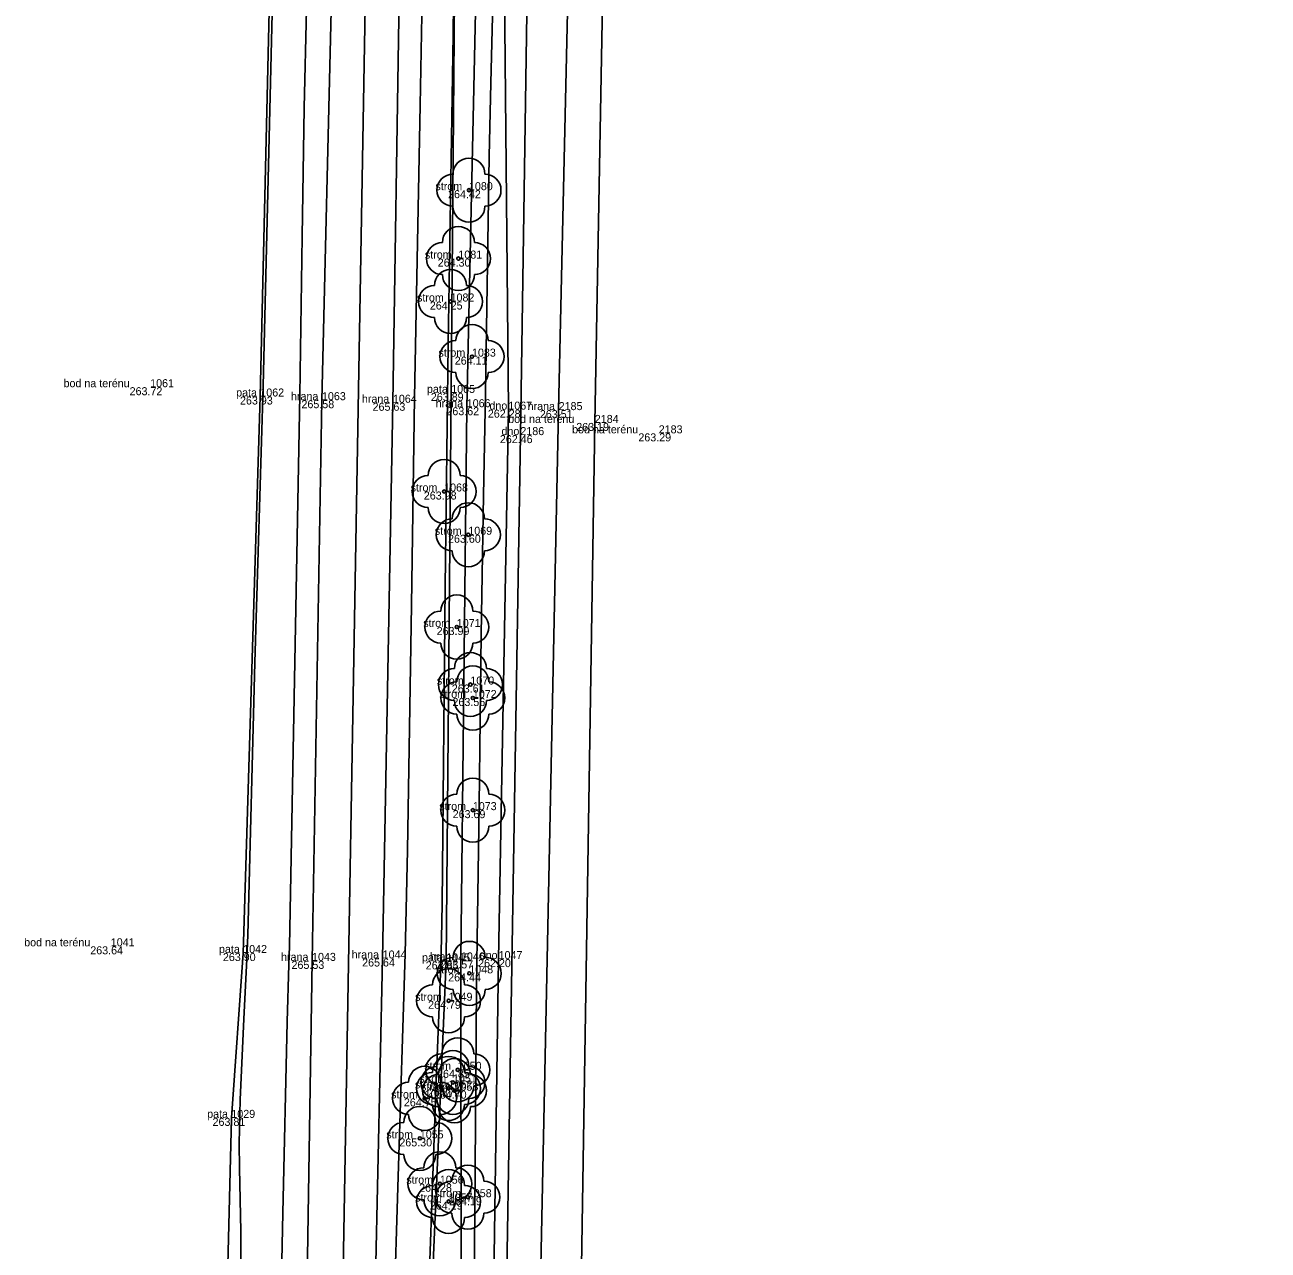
# Model space of a CAD drawing. Extents: x -567962 to -566460, y -1093720 to -1089838.
# Drawn here: x -567318 to -567240.4, y -1091542.8 to -1091466.4 of the extents above; entities that cross this region are included whole.
import ezdxf

# ---------------------------------------------------------------- set-up
doc = ezdxf.new("R2010")
doc.units = 0
for name, color, linetype in [('0_osa hráze', 7, 'Continuous'), ('bod_znacka', 7, 'Continuous'), ('cislo_bodu', 7, 'Continuous'), ('Doměření - kraj pole', 7, 'Continuous'), ('hlavni_vrst', 7, 'Continuous'), ('hrana_L', 7, 'Continuous'), ('hrana_P', 7, 'Continuous'), ('kod_bodu', 7, 'Continuous'), ('norm_vrst', 7, 'Continuous'), ('stromy', 7, 'Continuous'), ('vyska_bodu', 7, 'Continuous')]:
    doc.layers.add(name, color=color, linetype=linetype)

msp = doc.modelspace()

# ---------------------------------------------------------------- linework, layer by layer
at = {"layer": '0_osa hráze'}
msp.add_lwpolyline([(-567293.791, -1091400.761), (-567295.513, -1091425.871), (-567296.633, -1091456.85), (-567298.729, -1091577.559)], dxfattribs=at)
at = {"layer": 'bod_znacka'}
for p, q in [((-567290.29, -1091476.68), (-567290.29, -1091476.68)), ((-567290.95, -1091480.95), (-567290.95, -1091480.95)), ((-567291.44, -1091483.63), (-567291.44, -1091483.63)), ((-567290.1, -1091487.07), (-567290.1, -1091487.07)), ((-567310.2, -1091488.98), (-567310.2, -1091488.98)), ((-567291.4, -1091489.34), (-567291.4, -1091489.34)), ((-567303.32, -1091489.56), (-567303.32, -1091489.56)), ((-567299.47, -1091489.79), (-567299.47, -1091489.79)), ((-567295.04, -1091489.95), (-567295.04, -1091489.95)), ((-567290.43, -1091490.23), (-567290.43, -1091490.23)), ((-567287.83, -1091490.38), (-567287.83, -1091490.38)), ((-567284.69, -1091490.41), (-567284.69, -1091490.41)), ((-567282.43, -1091491.21), (-567282.43, -1091491.21)), ((-567278.44, -1091491.86), (-567278.44, -1091491.86)), ((-567287.08, -1091491.97), (-567287.08, -1091491.97)), ((-567291.84, -1091495.49), (-567291.84, -1091495.49)), ((-567290.33, -1091498.19), (-567290.33, -1091498.19)), ((-567291.05, -1091503.95), (-567291.05, -1091503.95)), ((-567290.2, -1091507.54), (-567290.2, -1091507.54)), ((-567290.05, -1091508.38), (-567290.05, -1091508.38)), ((-567290.05, -1091515.38), (-567290.05, -1091515.38)), ((-567312.66, -1091523.88), (-567312.66, -1091523.88)), ((-567304.39, -1091524.3), (-567304.39, -1091524.3)), ((-567300.09, -1091524.79), (-567300.09, -1091524.79)), ((-567295.68, -1091524.64), (-567295.68, -1091524.64)), ((-567291.71, -1091524.82), (-567291.71, -1091524.82)), ((-567290.79, -1091524.76), (-567290.79, -1091524.76)), ((-567288.44, -1091524.68), (-567288.44, -1091524.68)), ((-567290.27, -1091525.57), (-567290.27, -1091525.57)), ((-567291.56, -1091527.28), (-567291.56, -1091527.28)), ((-567290.99, -1091531.59), (-567290.99, -1091531.59)), ((-567291.57, -1091532.75), (-567291.57, -1091532.75)), ((-567291.29, -1091532.38), (-567291.29, -1091532.38)), ((-567291.19, -1091532.89), (-567291.19, -1091532.89)), ((-567293.06, -1091533.37), (-567293.06, -1091533.37)), ((-567305.13, -1091534.59), (-567305.13, -1091534.59)), ((-567293.36, -1091535.87), (-567293.36, -1091535.87)), ((-567292.11, -1091538.7), (-567292.11, -1091538.7)), ((-567291.56, -1091539.81), (-567291.56, -1091539.81)), ((-567290.36, -1091539.54), (-567290.36, -1091539.54))]:
    msp.add_line(p, q, dxfattribs=at)
at = {"layer": 'Doměření - kraj pole'}
msp.add_lwpolyline([(-567257.475, -1091769.846), (-567265.06, -1091716.84), (-567271.4, -1091685.39), (-567277.57, -1091653.16), (-567282.77, -1091606.25), (-567283.94, -1091587.31), (-567282.43, -1091491.21), (-567281.67, -1091450.14), (-567280.3, -1091423.49), (-567276.56, -1091383.56), (-567271.12, -1091342.8), (-567265.61, -1091306.08), (-567257.61, -1091256.68), (-567252.66, -1091230.206)], dxfattribs=at)
at = {"layer": 'hlavni_vrst'}
for points in [[(-567296.481, -1091388.25), (-567297.798, -1091406.423), (-567298.121, -1091411.103), (-567298.556, -1091418.025), (-567298.971, -1091425.053), (-567299.675, -1091440.232), (-567299.829, -1091444.078), (-567300.223, -1091456.344), (-567300.444, -1091465.376), (-567300.573, -1091471.532), (-567300.704, -1091479.58), (-567300.853, -1091489.478), (-567301.505, -1091523.875), (-567301.532, -1091525.016), (-567301.636, -1091528.603), (-567301.918, -1091540.528), (-567301.975, -1091543.52)], [(-567294.983, -1091547.063), (-567294.717, -1091538.244), (-567294.268, -1091524.344), (-567294.137, -1091517.885), (-567293.881, -1091502.591), (-567293.699, -1091489.612), (-567293.34, -1091471.381), (-567293.089, -1091457.865), (-567292.854, -1091449.816), (-567292.596, -1091440.319), (-567292.503, -1091437.4), (-567292.326, -1091433.181), (-567292.126, -1091429.087), (-567291.899, -1091425.024), (-567291.374, -1091418.102), (-567290.831, -1091411.258), (-567290.461, -1091406.774), (-567290.074, -1091402.407), (-567288.751, -1091389.027)]]:
    msp.add_lwpolyline(points, dxfattribs=at)
at = {"layer": 'hrana_L'}
for p, q in [((-567302.56, -1091456.63), (-567303.32, -1091489.56)), ((-567298.7, -1091456.8), (-567299.47, -1091489.79)), ((-567294.53, -1091456.9), (-567295.04, -1091489.95)), ((-567291.13, -1091457.34), (-567291.4, -1091489.34)), ((-567290.43, -1091490.23), (-567289.72, -1091457.64)), ((-567291.4, -1091489.34), (-567291.71, -1091524.82)), ((-567304.39, -1091524.3), (-567303.32, -1091489.56)), ((-567299.47, -1091489.79), (-567300.09, -1091524.79)), ((-567295.68, -1091524.64), (-567295.04, -1091489.95)), ((-567290.43, -1091490.23), (-567290.79, -1091524.76)), ((-567305.13, -1091534.59), (-567304.39, -1091524.3)), ((-567300.09, -1091524.79), (-567300.47, -1091548.71)), ((-567296.49, -1091561.41), (-567295.68, -1091524.64)), ((-567291.71, -1091524.82), (-567293.25, -1091560.1)), ((-567290.75, -1091560.58), (-567290.79, -1091524.76)), ((-567305.13, -1091534.59), (-567305.4, -1091546.29))]:
    msp.add_line(p, q, dxfattribs=at)
for points in [[(-567259.536, -1091769.583), (-567267.06, -1091718.28), (-567273.44, -1091685.18), (-567279.67, -1091653.51), (-567285.46, -1091606.32), (-567286.7, -1091587.2), (-567284.69, -1091490.41), (-567283.78, -1091449.87), (-567282.54, -1091424.45), (-567278.78, -1091383.78), (-567273.15, -1091341.64), (-567267.14, -1091305.78), (-567258.66, -1091256.72), (-567254.64, -1091232.23), (-567240.38, -1091148.66)], [(-567261.58, -1091768.889), (-567269.05, -1091719.43), (-567275.12, -1091685.08), (-567281.42, -1091653.8), (-567287.56, -1091606.69), (-567288.64, -1091587.56), (-567287.08, -1091491.97), (-567286.43, -1091448.99), (-567284.64, -1091424.04), (-567281.88, -1091385.27), (-567275.66, -1091341.93), (-567269.17, -1091305.64), (-567264.83, -1091271.45)], [(-567287.83, -1091490.38), (-567288.212, -1091449.056), (-567286.41, -1091424.164), (-567285.765, -1091412.821)]]:
    msp.add_lwpolyline(points, dxfattribs=at)
at = {"layer": 'hrana_P'}
for p, q in [((-567288.44, -1091524.68), (-567287.83, -1091490.38)), ((-567289.39, -1091589.56), (-567288.44, -1091524.68))]:
    msp.add_line(p, q, dxfattribs=at)
at = {"layer": 'norm_vrst'}
for points in [[(-567298.824, -1091389.124), (-567301.032, -1091423.471), (-567301.163, -1091425.641), (-567301.247, -1091427.605), (-567301.638, -1091437.532), (-567302.319, -1091455.445), (-567302.396, -1091457.875), (-567303.145, -1091488.886), (-567303.654, -1091506.16), (-567304.102, -1091523.184), (-567304.158, -1091524.662), (-567304.354, -1091528.437), (-567304.575, -1091533.438), (-567304.638, -1091536.193), (-567304.631, -1091537.727), (-567304.543, -1091541.654), (-567304.532, -1091542.472), (-567304.536, -1091543.979)], [(-567292.988, -1091550.573), (-567292.33, -1091532.294), (-567292.07, -1091525.573), (-567292.008, -1091523.416), (-567291.97, -1091521.23), (-567291.768, -1091501.419), (-567291.583, -1091486.311), (-567291.28, -1091466.97), (-567291.212, -1091461.1), (-567291.179, -1091457.032), (-567291.007, -1091452.783), (-567290.322, -1091433.264), (-567290.152, -1091428.991), (-567289.953, -1091424.81), (-567289.609, -1091420.143), (-567289.196, -1091415.499), (-567288.758, -1091411.034), (-567287.853, -1091402.243), (-567286.483, -1091389.115)], [(-567290.017, -1091548.267), (-567289.927, -1091540.499), (-567289.815, -1091526.363), (-567289.782, -1091523.455), (-567289.656, -1091515.073), (-567289.519, -1091504.423), (-567289.376, -1091495.735), (-567289.254, -1091489.358), (-567289.02, -1091474.582), (-567288.925, -1091469.989), (-567288.625, -1091458.342)]]:
    msp.add_lwpolyline(points, dxfattribs=at)
at = {"layer": 'stromy'}
for centre in [(-567290.29, -1091476.68), (-567290.95, -1091480.95), (-567291.44, -1091483.63), (-567290.1, -1091487.07), (-567291.84, -1091495.49), (-567290.33, -1091498.19), (-567291.05, -1091503.95), (-567290.2, -1091507.54), (-567290.05, -1091508.38), (-567290.05, -1091515.38), (-567290.27, -1091525.57), (-567291.56, -1091527.28), (-567290.99, -1091531.59), (-567291.57, -1091532.75), (-567291.29, -1091532.38), (-567291.19, -1091532.89), (-567293.06, -1091533.37), (-567293.36, -1091535.87), (-567292.11, -1091538.7), (-567291.56, -1091539.81), (-567290.36, -1091539.54)]:
    msp.add_circle(centre, 0.1, dxfattribs=at)
for centre, start, end in [((-567290.29, -1091475.68), 0, 180), ((-567291.29, -1091476.68), 90, 270), ((-567289.29, -1091476.68), 270, 90), ((-567290.29, -1091477.68), 180, 0), ((-567290.95, -1091479.95), 0, 180), ((-567291.95, -1091480.95), 90, 270), ((-567289.95, -1091480.95), 270, 90), ((-567291.44, -1091482.63), 0, 180), ((-567290.95, -1091481.95), 180, 0), ((-567292.44, -1091483.63), 90, 270), ((-567290.44, -1091483.63), 270, 90), ((-567291.44, -1091484.63), 180, 0), ((-567290.1, -1091486.07), 0, 180), ((-567291.1, -1091487.07), 90, 270), ((-567289.1, -1091487.07), 270, 90), ((-567290.1, -1091488.07), 180, 0), ((-567291.84, -1091494.49), 0, 180), ((-567292.84, -1091495.49), 90, 270), ((-567290.84, -1091495.49), 270, 90), ((-567291.84, -1091496.49), 180, 0), ((-567290.33, -1091497.19), 0, 180), ((-567291.33, -1091498.19), 90, 270), ((-567289.33, -1091498.19), 270, 90), ((-567290.33, -1091499.19), 180, 0), ((-567291.05, -1091502.95), 0, 180), ((-567292.05, -1091503.95), 90, 270), ((-567290.05, -1091503.95), 270, 90), ((-567291.05, -1091504.95), 180, 0), ((-567290.2, -1091506.54), 0, 180), ((-567291.2, -1091507.54), 90, 270), ((-567290.05, -1091507.38), 0, 180), ((-567289.2, -1091507.54), 270, 90), ((-567291.05, -1091508.38), 90, 270), ((-567289.05, -1091508.38), 270, 90), ((-567290.2, -1091508.54), 180, 0), ((-567290.05, -1091509.38), 180, 0), ((-567290.05, -1091514.38), 0, 180), ((-567291.05, -1091515.38), 90, 270), ((-567289.05, -1091515.38), 270, 90), ((-567290.05, -1091516.38), 180, 0), ((-567290.27, -1091524.57), 0, 180), ((-567291.27, -1091525.57), 90, 270), ((-567289.27, -1091525.57), 270, 90), ((-567291.56, -1091526.28), 0, 180), ((-567292.56, -1091527.28), 90, 270), ((-567290.27, -1091526.57), 180, 0), ((-567290.56, -1091527.28), 270, 90), ((-567291.56, -1091528.28), 180, 0), ((-567290.99, -1091530.59), 0, 180), ((-567291.99, -1091531.59), 90, 270), ((-567291.29, -1091531.38), 0, 180), ((-567289.99, -1091531.59), 270, 90), ((-567293.06, -1091532.37), 0, 180), ((-567292.29, -1091532.38), 90, 270), ((-567291.57, -1091531.75), 0, 180), ((-567291.19, -1091531.89), 0, 180), ((-567290.29, -1091532.38), 270, 90), ((-567292.57, -1091532.75), 90, 270), ((-567292.19, -1091532.89), 90, 270), ((-567290.57, -1091532.75), 270, 90), ((-567290.19, -1091532.89), 270, 90), ((-567294.06, -1091533.37), 90, 270), ((-567292.06, -1091533.37), 270, 90), ((-567290.99, -1091532.59), 180, 0), ((-567291.57, -1091533.75), 180, 0), ((-567291.29, -1091533.38), 180, 0), ((-567293.36, -1091534.87), 0, 180), ((-567293.06, -1091534.37), 180, 0), ((-567291.19, -1091533.89), 180, 0), ((-567294.36, -1091535.87), 90, 270), ((-567292.36, -1091535.87), 270, 90), ((-567293.36, -1091536.87), 180, 0), ((-567292.11, -1091537.7), 0, 180), ((-567290.36, -1091538.54), 0, 180), ((-567293.11, -1091538.7), 90, 270), ((-567291.56, -1091538.81), 0, 180), ((-567291.11, -1091538.7), 270, 90), ((-567292.56, -1091539.81), 90, 270), ((-567291.36, -1091539.54), 90, 270), ((-567290.56, -1091539.81), 270, 90), ((-567289.36, -1091539.54), 270, 90), ((-567292.11, -1091539.7), 180, 0), ((-567290.36, -1091540.54), 180, 0), ((-567291.56, -1091540.81), 180, 0)]:
    msp.add_arc(centre, 1, start, end, dxfattribs=at)

# ---------------------------------------------------------------- texts
at = {"layer": 'cislo_bodu'}
for s, p in [('1080', (-567290.29, -1091476.68)), ('1081', (-567290.95, -1091480.95)), ('1082', (-567291.44, -1091483.63)), ('1083', (-567290.1, -1091487.07)), ('1061', (-567310.2, -1091488.98)), ('1062', (-567303.32, -1091489.56)), ('1063', (-567299.47, -1091489.79)), ('1064', (-567295.04, -1091489.95)), ('1065', (-567291.4, -1091489.34)), ('1066', (-567290.43, -1091490.23)), ('1067', (-567287.83, -1091490.38)), ('2185', (-567284.69, -1091490.41)), ('2184', (-567282.43, -1091491.21)), ('2186', (-567287.08, -1091491.97)), ('2183', (-567278.44, -1091491.86)), ('1068', (-567291.84, -1091495.49)), ('1069', (-567290.33, -1091498.19)), ('1071', (-567291.05, -1091503.95)), ('1070', (-567290.2, -1091507.54)), ('1072', (-567290.05, -1091508.38)), ('1073', (-567290.05, -1091515.38)), ('1041', (-567312.66, -1091523.88)), ('1042', (-567304.39, -1091524.3)), ('1043', (-567300.09, -1091524.79)), ('1044', (-567295.68, -1091524.64)), ('1045', (-567291.71, -1091524.82)), ('1046', (-567290.79, -1091524.76)), ('1047', (-567288.44, -1091524.68)), ('1048', (-567290.27, -1091525.57)), ('1049', (-567291.56, -1091527.28)), ('1050', (-567290.99, -1091531.59)), ('1051', (-567291.29, -1091532.38)), ('1054', (-567293.06, -1091533.37)), ('1052', (-567291.57, -1091532.75)), ('1053', (-567291.19, -1091532.89)), ('1029', (-567305.13, -1091534.59)), ('1055', (-567293.36, -1091535.87)), ('1056', (-567292.11, -1091538.7)), ('1058', (-567290.36, -1091539.54)), ('1057', (-567291.56, -1091539.81))]:
    msp.add_text(s, height=0.5, dxfattribs=at).set_placement(p)
at = {"layer": 'kod_bodu'}
for s, p in [('strom', (-567292.384, -1091476.68)), ('strom', (-567293.044, -1091480.95)), ('strom', (-567293.534, -1091483.63)), ('strom', (-567292.194, -1091487.07)), ('bod na terénu', (-567315.609, -1091488.98)), ('pata', (-567304.832, -1091489.56)), ('hrana', (-567301.407, -1091489.79)), ('hrana', (-567296.977, -1091489.95)), ('pata', (-567292.912, -1091489.34)), ('hrana', (-567292.367, -1091490.23)), ('dno', (-567289.011, -1091490.38)), ('hrana', (-567286.627, -1091490.41)), ('bod na terénu', (-567287.839, -1091491.21)), ('dno', (-567288.261, -1091491.97)), ('bod na terénu', (-567283.849, -1091491.86)), ('strom', (-567293.934, -1091495.49)), ('strom', (-567292.424, -1091498.19)), ('strom', (-567293.144, -1091503.95)), ('strom', (-567292.294, -1091507.54)), ('strom', (-567292.144, -1091508.38)), ('strom', (-567292.144, -1091515.38)), ('bod na terénu', (-567318.069, -1091523.88)), ('pata', (-567305.902, -1091524.3)), ('hrana', (-567302.027, -1091524.79)), ('hrana', (-567297.617, -1091524.64)), ('pata', (-567293.222, -1091524.82)), ('hrana', (-567292.727, -1091524.76)), ('dno', (-567289.621, -1091524.68)), ('strom', (-567292.364, -1091525.57)), ('strom', (-567293.654, -1091527.28)), ('strom', (-567293.084, -1091531.59)), ('strom', (-567293.384, -1091532.38)), ('strom', (-567295.154, -1091533.37)), ('strom', (-567293.664, -1091532.75)), ('strom', (-567293.284, -1091532.89)), ('pata', (-567306.642, -1091534.59)), ('strom', (-567295.454, -1091535.87)), ('strom', (-567294.204, -1091538.7)), ('strom', (-567292.454, -1091539.54)), ('strom', (-567293.654, -1091539.81))]:
    msp.add_text(s, height=0.5, dxfattribs=at).set_placement(p)
at = {"layer": 'vyska_bodu'}
for s, p in [('264.42', (-567291.595, -1091477.18)), ('264.30', (-567292.241, -1091481.45)), ('264.25', (-567292.733, -1091484.13)), ('264.11', (-567291.177, -1091487.57)), ('263.72', (-567311.483, -1091489.48)), ('263.89', (-567292.67, -1091489.84)), ('263.93', (-567304.59, -1091490.06)), ('265.58', (-567300.751, -1091490.29)), ('265.63', (-567296.31, -1091490.45)), ('263.62', (-567291.7, -1091490.73)), ('262.28', (-567289.111, -1091490.88)), ('263.51', (-567285.863, -1091490.91)), ('263.19', (-567283.591, -1091491.71)), ('263.29', (-567279.71, -1091492.36)), ('262.46', (-567288.361, -1091492.47)), ('263.98', (-567293.11, -1091495.99)), ('263.60', (-567291.598, -1091498.69)), ('263.99', (-567292.308, -1091504.45)), ('263.61', (-567291.361, -1091508.04)), ('263.56', (-567291.32, -1091508.88)), ('263.69', (-567291.308, -1091515.88)), ('263.64', (-567313.941, -1091524.38)), ('263.90', (-567305.658, -1091524.8)), ('265.53', (-567301.371, -1091525.29)), ('265.64', (-567296.961, -1091525.14)), ('263.85', (-567292.991, -1091525.32)), ('263.57', (-567292.073, -1091525.26)), ('262.20', (-567289.719, -1091525.18)), ('264.44', (-567291.587, -1091526.07)), ('264.79', (-567292.843, -1091527.78)), ('264.85', (-567292.283, -1091532.09)), ('264.72', (-567292.865, -1091533.25)), ('264.77', (-567292.587, -1091532.88)), ('264.70', (-567292.483, -1091533.39)), ('264.75', (-567294.355, -1091533.87)), ('263.81', (-567306.303, -1091535.09)), ('265.30', (-567294.639, -1091536.37)), ('264.28', (-567293.403, -1091539.2)), ('264.19', (-567292.733, -1091540.31)), ('264.19', (-567291.533, -1091540.04))]:
    msp.add_text(s, height=0.5, dxfattribs=at).set_placement(p)

doc.saveas('drawing.dxf')
